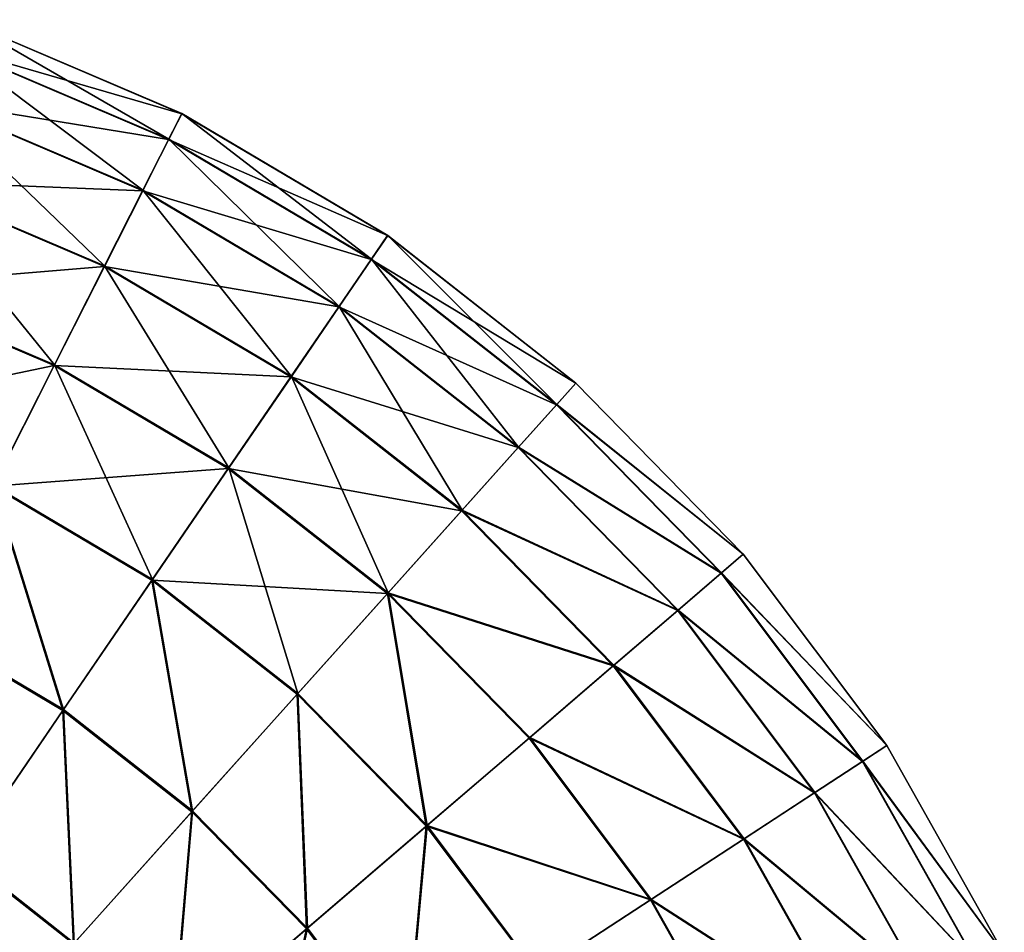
# Model space of a CAD drawing. Header units: millimetres. Extents: x 64 to 3333, y 103 to 3347.
# Tile 212 of 519: x 923 to 949, y 3210 to 3234. Entities that reach past the tile are written whole.
import ezdxf

# ---------------------------------------------------------------- set-up
doc = ezdxf.new("R2010")
doc.units = ezdxf.units.MM
doc.header["$LTSCALE"] = 25.4
doc.layers.get('0').update_dxf_attribs({"true_color": 0xff5454})

# ---------------------------------------------------------------- blocks, each defined once
blk = doc.blocks.new('SPIDER-6785-9743.STL')
at = {"color": 7, "true_color": 0xffffff}
mesh = blk.add_polyface(dxfattribs=at)
corners = [(921.341, 3232.966, 70.885), (927.35, 3231.223, 64.909), (921.592, 3233.681, 64.909), (927.008, 3230.547, 70.885)]
mesh.append_faces([[corners[k] for k in face] for face in [(0, 1, 2), (1, 0, 3)]], dxfattribs={"vtx0": -1, "color": 7})
mesh = blk.add_polyface(dxfattribs=at)
corners = [(921.593, 3233.684, 58.885), (927.011, 3230.554, 52.908), (921.343, 3232.973, 52.908), (927.351, 3231.225, 58.885)]
mesh.append_faces([[corners[k] for k in face] for face in [(0, 1, 2), (1, 0, 3)]], dxfattribs={"vtx0": -1, "color": 7})
mesh = blk.add_polyface(dxfattribs=at)
corners = [(921.592, 3233.681, 64.909), (927.351, 3231.225, 58.885), (921.593, 3233.684, 58.885), (927.35, 3231.223, 64.909)]
mesh.append_faces([[corners[k] for k in face] for face in [(0, 1, 2), (1, 0, 3)]], dxfattribs={"vtx0": -1, "color": 7})
mesh = blk.add_polyface(dxfattribs=at)
corners = [(920.843, 3231.55, 76.72), (927.008, 3230.547, 70.885), (921.341, 3232.966, 70.885), (926.329, 3229.208, 76.72)]
mesh.append_faces([[corners[k] for k in face] for face in [(0, 1, 2), (1, 0, 3)]], dxfattribs={"vtx0": -1, "color": 7})
mesh = blk.add_polyface(dxfattribs=at)
corners = [(921.343, 3232.973, 52.908), (926.335, 3229.219, 47.072), (920.847, 3231.562, 47.072), (927.011, 3230.554, 52.908)]
mesh.append_faces([[corners[k] for k in face] for face in [(0, 1, 2), (1, 0, 3)]], dxfattribs={"vtx0": -1, "color": 7})
mesh = blk.add_polyface(dxfattribs=at)
corners = [(920.847, 3231.562, 47.072), (925.333, 3227.242, 41.47), (920.112, 3229.471, 41.47), (926.335, 3229.219, 47.072)]
mesh.append_faces([[corners[k] for k in face] for face in [(0, 1, 2), (1, 0, 3)]], dxfattribs={"vtx0": -1, "color": 7})
mesh = blk.add_polyface(dxfattribs=at)
corners = [(920.107, 3229.455, 82.32), (926.329, 3229.208, 76.72), (920.843, 3231.55, 76.72), (925.326, 3227.227, 82.32)]
mesh.append_faces([[corners[k] for k in face] for face in [(0, 1, 2), (1, 0, 3)]], dxfattribs={"vtx0": -1, "color": 7})
mesh = blk.add_polyface(dxfattribs=at)
corners = [(927.008, 3230.547, 70.885), (932.738, 3228.034, 64.909), (927.35, 3231.223, 64.909), (932.31, 3227.409, 70.885)]
mesh.append_faces([[corners[k] for k in face] for face in [(0, 1, 2), (1, 0, 3)]], dxfattribs={"vtx0": -1, "color": 7})
mesh = blk.add_polyface(dxfattribs=at)
corners = [(927.351, 3231.225, 58.885), (932.314, 3227.415, 52.908), (927.011, 3230.554, 52.908), (932.739, 3228.037, 58.885)]
mesh.append_faces([[corners[k] for k in face] for face in [(0, 1, 2), (1, 0, 3)]], dxfattribs={"vtx0": -1, "color": 7})
mesh = blk.add_polyface(dxfattribs=at)
corners = [(927.35, 3231.223, 64.909), (932.739, 3228.037, 58.885), (927.351, 3231.225, 58.885), (932.738, 3228.034, 64.909)]
mesh.append_faces([[corners[k] for k in face] for face in [(0, 1, 2), (1, 0, 3)]], dxfattribs={"vtx0": -1, "color": 7})
mesh = blk.add_polyface(dxfattribs=at)
corners = [(926.329, 3229.208, 76.72), (932.31, 3227.409, 70.885), (927.008, 3230.547, 70.885), (931.463, 3226.17, 76.72)]
mesh.append_faces([[corners[k] for k in face] for face in [(0, 1, 2), (1, 0, 3)]], dxfattribs={"vtx0": -1, "color": 7})
mesh = blk.add_polyface(dxfattribs=at)
corners = [(927.011, 3230.554, 52.908), (931.47, 3226.18, 47.072), (926.335, 3229.219, 47.072), (932.314, 3227.415, 52.908)]
mesh.append_faces([[corners[k] for k in face] for face in [(0, 1, 2), (1, 0, 3)]], dxfattribs={"vtx0": -1, "color": 7})
mesh = blk.add_polyface(dxfattribs=at)
corners = [(919.143, 3226.715, 87.597), (925.326, 3227.227, 82.32), (920.107, 3229.455, 82.32), (924.013, 3224.636, 87.597)]
mesh.append_faces([[corners[k] for k in face] for face in [(0, 1, 2), (1, 0, 3)]], dxfattribs={"vtx0": -1, "color": 7})
mesh = blk.add_polyface(dxfattribs=at)
corners = [(920.112, 3229.471, 41.47), (924.022, 3224.655, 36.191), (919.15, 3226.735, 36.191), (925.333, 3227.242, 41.47)]
mesh.append_faces([[corners[k] for k in face] for face in [(0, 1, 2), (1, 0, 3)]], dxfattribs={"vtx0": -1, "color": 7})
mesh = blk.add_polyface(dxfattribs=at)
corners = [(925.326, 3227.227, 82.32), (931.463, 3226.17, 76.72), (926.329, 3229.208, 76.72), (930.209, 3224.337, 82.32)]
mesh.append_faces([[corners[k] for k in face] for face in [(0, 1, 2), (1, 0, 3)]], dxfattribs={"vtx0": -1, "color": 7})
mesh = blk.add_polyface(dxfattribs=at)
corners = [(926.335, 3229.219, 47.072), (930.219, 3224.351, 41.47), (925.333, 3227.242, 41.47), (931.47, 3226.18, 47.072)]
mesh.append_faces([[corners[k] for k in face] for face in [(0, 1, 2), (1, 0, 3)]], dxfattribs={"vtx0": -1, "color": 7})
mesh = blk.add_polyface(dxfattribs=at)
corners = [(932.31, 3227.409, 70.885), (937.663, 3224.17, 64.909), (932.738, 3228.034, 64.909), (937.158, 3223.606, 70.885)]
mesh.append_faces([[corners[k] for k in face] for face in [(0, 1, 2), (1, 0, 3)]], dxfattribs={"vtx0": -1, "color": 7})
mesh = blk.add_polyface(dxfattribs=at)
corners = [(932.739, 3228.037, 58.885), (937.163, 3223.611, 52.908), (932.314, 3227.415, 52.908), (937.665, 3224.172, 58.885)]
mesh.append_faces([[corners[k] for k in face] for face in [(0, 1, 2), (1, 0, 3)]], dxfattribs={"vtx0": -1, "color": 7})
mesh = blk.add_polyface(dxfattribs=at)
corners = [(932.738, 3228.034, 64.909), (937.665, 3224.172, 58.885), (932.739, 3228.037, 58.885), (937.663, 3224.17, 64.909)]
mesh.append_faces([[corners[k] for k in face] for face in [(0, 1, 2), (1, 0, 3)]], dxfattribs={"vtx0": -1, "color": 7})
mesh = blk.add_polyface(dxfattribs=at)
corners = [(924.013, 3224.636, 87.597), (930.209, 3224.337, 82.32), (925.326, 3227.227, 82.32), (928.569, 3221.939, 87.597)]
mesh.append_faces([[corners[k] for k in face] for face in [(0, 1, 2), (1, 0, 3)]], dxfattribs={"vtx0": -1, "color": 7})
mesh = blk.add_polyface(dxfattribs=at)
corners = [(925.333, 3227.242, 41.47), (928.581, 3221.957, 36.191), (924.022, 3224.655, 36.191), (930.219, 3224.351, 41.47)]
mesh.append_faces([[corners[k] for k in face] for face in [(0, 1, 2), (1, 0, 3)]], dxfattribs={"vtx0": -1, "color": 7})
mesh = blk.add_polyface(dxfattribs=at)
corners = [(931.463, 3226.17, 76.72), (937.158, 3223.606, 70.885), (932.31, 3227.409, 70.885), (936.156, 3222.488, 76.72)]
mesh.append_faces([[corners[k] for k in face] for face in [(0, 1, 2), (1, 0, 3)]], dxfattribs={"vtx0": -1, "color": 7})
mesh = blk.add_polyface(dxfattribs=at)
corners = [(932.314, 3227.415, 52.908), (936.164, 3222.497, 47.072), (931.47, 3226.18, 47.072), (937.163, 3223.611, 52.908)]
mesh.append_faces([[corners[k] for k in face] for face in [(0, 1, 2), (1, 0, 3)]], dxfattribs={"vtx0": -1, "color": 7})
mesh = blk.add_polyface(dxfattribs=at)
corners = [(917.968, 3223.372, 92.469), (924.013, 3224.636, 87.597), (919.143, 3226.715, 87.597), (922.411, 3221.475, 92.469)]
mesh.append_faces([[corners[k] for k in face] for face in [(0, 1, 2), (1, 0, 3)]], dxfattribs={"vtx0": -1, "color": 7})
mesh = blk.add_polyface(dxfattribs=at)
corners = [(919.15, 3226.735, 36.191), (922.423, 3221.497, 31.316), (917.976, 3223.396, 31.316), (924.022, 3224.655, 36.191)]
mesh.append_faces([[corners[k] for k in face] for face in [(0, 1, 2), (1, 0, 3)]], dxfattribs={"vtx0": -1, "color": 7})
mesh = blk.add_polyface(dxfattribs=at)
corners = [(930.209, 3224.337, 82.32), (936.156, 3222.488, 76.72), (931.463, 3226.17, 76.72), (934.674, 3220.834, 82.32)]
mesh.append_faces([[corners[k] for k in face] for face in [(0, 1, 2), (1, 0, 3)]], dxfattribs={"vtx0": -1, "color": 7})
mesh = blk.add_polyface(dxfattribs=at)
corners = [(931.47, 3226.18, 47.072), (934.685, 3220.847, 41.47), (930.219, 3224.351, 41.47), (936.164, 3222.497, 47.072)]
mesh.append_faces([[corners[k] for k in face] for face in [(0, 1, 2), (1, 0, 3)]], dxfattribs={"vtx0": -1, "color": 7})
mesh = blk.add_polyface(dxfattribs=at)
corners = [(922.411, 3221.475, 92.469), (928.569, 3221.939, 87.597), (924.013, 3224.636, 87.597), (926.569, 3219.014, 92.469)]
mesh.append_faces([[corners[k] for k in face] for face in [(0, 1, 2), (1, 0, 3)]], dxfattribs={"vtx0": -1, "color": 7})
mesh = blk.add_polyface(dxfattribs=at)
corners = [(924.022, 3224.655, 36.191), (926.583, 3219.035, 31.316), (922.423, 3221.497, 31.316), (928.581, 3221.957, 36.191)]
mesh.append_faces([[corners[k] for k in face] for face in [(0, 1, 2), (1, 0, 3)]], dxfattribs={"vtx0": -1, "color": 7})
mesh = blk.add_polyface(dxfattribs=at)
corners = [(930.219, 3224.351, 41.47), (932.749, 3218.687, 36.191), (928.581, 3221.957, 36.191), (934.685, 3220.847, 41.47)]
mesh.append_faces([[corners[k] for k in face] for face in [(0, 1, 2), (1, 0, 3)]], dxfattribs={"vtx0": -1, "color": 7})
mesh = blk.add_polyface(dxfattribs=at)
corners = [(928.569, 3221.939, 87.597), (934.674, 3220.834, 82.32), (930.209, 3224.337, 82.32), (932.735, 3218.671, 87.597)]
mesh.append_faces([[corners[k] for k in face] for face in [(0, 1, 2), (1, 0, 3)]], dxfattribs={"vtx0": -1, "color": 7})
mesh = blk.add_polyface(dxfattribs=at)
corners = [(942.042, 3219.696, 64.909), (937.158, 3223.606, 70.885), (941.467, 3219.202, 70.885), (937.663, 3224.17, 64.909)]
mesh.append_faces([[corners[k] for k in face] for face in [(0, 1, 2), (1, 0, 3)]], dxfattribs={"vtx0": -1, "color": 7})
mesh = blk.add_polyface(dxfattribs=at)
corners = [(937.163, 3223.611, 52.908), (942.044, 3219.697, 58.885), (941.473, 3219.207, 52.908), (937.665, 3224.172, 58.885)]
mesh.append_faces([[corners[k] for k in face] for face in [(0, 1, 2), (1, 0, 3)]], dxfattribs={"vtx0": -1, "color": 7})
mesh = blk.add_polyface(dxfattribs=at)
corners = [(942.044, 3219.697, 58.885), (937.663, 3224.17, 64.909), (942.042, 3219.696, 64.909), (937.665, 3224.172, 58.885)]
mesh.append_faces([[corners[k] for k in face] for face in [(0, 1, 2), (1, 0, 3)]], dxfattribs={"vtx0": -1, "color": 7})
mesh = blk.add_polyface(dxfattribs=at)
corners = [(941.467, 3219.202, 70.885), (936.156, 3222.488, 76.72), (940.328, 3218.225, 76.72), (937.158, 3223.606, 70.885)]
mesh.append_faces([[corners[k] for k in face] for face in [(0, 1, 2), (1, 0, 3)]], dxfattribs={"vtx0": -1, "color": 7})
mesh = blk.add_polyface(dxfattribs=at)
corners = [(936.164, 3222.497, 47.072), (941.473, 3219.207, 52.908), (940.338, 3218.233, 47.072), (937.163, 3223.611, 52.908)]
mesh.append_faces([[corners[k] for k in face] for face in [(0, 1, 2), (1, 0, 3)]], dxfattribs={"vtx0": -1, "color": 7})
mesh = blk.add_polyface(dxfattribs=at)
corners = [(940.328, 3218.225, 76.72), (934.674, 3220.834, 82.32), (938.643, 3216.779, 82.32), (936.156, 3222.488, 76.72)]
mesh.append_faces([[corners[k] for k in face] for face in [(0, 1, 2), (1, 0, 3)]], dxfattribs={"vtx0": -1, "color": 7})
mesh = blk.add_polyface(dxfattribs=at)
corners = [(934.685, 3220.847, 41.47), (940.338, 3218.233, 47.072), (938.656, 3216.79, 41.47), (936.164, 3222.497, 47.072)]
mesh.append_faces([[corners[k] for k in face] for face in [(0, 1, 2), (1, 0, 3)]], dxfattribs={"vtx0": -1, "color": 7})
mesh = blk.add_polyface(dxfattribs=at)
corners = [(926.569, 3219.014, 92.469), (932.735, 3218.671, 87.597), (928.569, 3221.939, 87.597), (930.37, 3216.032, 92.469)]
mesh.append_faces([[corners[k] for k in face] for face in [(0, 1, 2), (1, 0, 3)]], dxfattribs={"vtx0": -1, "color": 7})
mesh = blk.add_polyface(dxfattribs=at)
corners = [(928.581, 3221.957, 36.191), (930.387, 3216.051, 31.316), (926.583, 3219.035, 31.316), (932.749, 3218.687, 36.191)]
mesh.append_faces([[corners[k] for k in face] for face in [(0, 1, 2), (1, 0, 3)]], dxfattribs={"vtx0": -1, "color": 7})
mesh = blk.add_polyface(dxfattribs=at)
corners = [(924.239, 3215.608, 96.858), (922.411, 3221.475, 92.469), (920.546, 3217.793, 96.858), (926.569, 3219.014, 92.469)]
mesh.append_faces([[corners[k] for k in face] for face in [(0, 1, 2), (1, 0, 3)]], dxfattribs={"vtx0": -1, "color": 7})
mesh = blk.add_polyface(dxfattribs=at)
corners = [(922.423, 3221.497, 31.316), (924.256, 3215.632, 26.924), (920.56, 3217.82, 26.924), (926.583, 3219.035, 31.316)]
mesh.append_faces([[corners[k] for k in face] for face in [(0, 1, 2), (1, 0, 3)]], dxfattribs={"vtx0": -1, "color": 7})
mesh = blk.add_polyface(dxfattribs=at)
corners = [(938.643, 3216.779, 82.32), (932.735, 3218.671, 87.597), (936.438, 3214.887, 87.597), (934.674, 3220.834, 82.32)]
mesh.append_faces([[corners[k] for k in face] for face in [(0, 1, 2), (1, 0, 3)]], dxfattribs={"vtx0": -1, "color": 7})
mesh = blk.add_polyface(dxfattribs=at)
corners = [(932.749, 3218.687, 36.191), (938.656, 3216.79, 41.47), (936.455, 3214.901, 36.191), (934.685, 3220.847, 41.47)]
mesh.append_faces([[corners[k] for k in face] for face in [(0, 1, 2), (1, 0, 3)]], dxfattribs={"vtx0": -1, "color": 7})
mesh = blk.add_polyface(dxfattribs=at)
corners = [(945.8, 3214.688, 64.909), (941.467, 3219.202, 70.885), (945.165, 3214.274, 70.885), (942.042, 3219.696, 64.909)]
mesh.append_faces([[corners[k] for k in face] for face in [(0, 1, 2), (1, 0, 3)]], dxfattribs={"vtx0": -1, "color": 7})
mesh = blk.add_polyface(dxfattribs=at)
corners = [(941.473, 3219.207, 52.908), (945.802, 3214.689, 58.885), (945.172, 3214.278, 52.908), (942.044, 3219.697, 58.885)]
mesh.append_faces([[corners[k] for k in face] for face in [(0, 1, 2), (1, 0, 3)]], dxfattribs={"vtx0": -1, "color": 7})
mesh = blk.add_polyface(dxfattribs=at)
corners = [(945.802, 3214.689, 58.885), (942.042, 3219.696, 64.909), (945.8, 3214.688, 64.909), (942.044, 3219.697, 58.885)]
mesh.append_faces([[corners[k] for k in face] for face in [(0, 1, 2), (1, 0, 3)]], dxfattribs={"vtx0": -1, "color": 7})
mesh = blk.add_polyface(dxfattribs=at)
corners = [(945.165, 3214.274, 70.885), (940.328, 3218.225, 76.72), (943.908, 3213.453, 76.72), (941.467, 3219.202, 70.885)]
mesh.append_faces([[corners[k] for k in face] for face in [(0, 1, 2), (1, 0, 3)]], dxfattribs={"vtx0": -1, "color": 7})
mesh = blk.add_polyface(dxfattribs=at)
corners = [(940.338, 3218.233, 47.072), (945.172, 3214.278, 52.908), (943.919, 3213.46, 47.072), (941.473, 3219.207, 52.908)]
mesh.append_faces([[corners[k] for k in face] for face in [(0, 1, 2), (1, 0, 3)]], dxfattribs={"vtx0": -1, "color": 7})
mesh = blk.add_polyface(dxfattribs=at)
corners = [(927.616, 3212.959, 96.858), (926.569, 3219.014, 92.469), (924.239, 3215.608, 96.858), (930.37, 3216.032, 92.469)]
mesh.append_faces([[corners[k] for k in face] for face in [(0, 1, 2), (1, 0, 3)]], dxfattribs={"vtx0": -1, "color": 7})
mesh = blk.add_polyface(dxfattribs=at)
corners = [(926.583, 3219.035, 31.316), (927.635, 3212.98, 26.924), (924.256, 3215.632, 26.924), (930.387, 3216.051, 31.316)]
mesh.append_faces([[corners[k] for k in face] for face in [(0, 1, 2), (1, 0, 3)]], dxfattribs={"vtx0": -1, "color": 7})
mesh = blk.add_polyface(dxfattribs=at)
corners = [(932.749, 3218.687, 36.191), (933.768, 3212.596, 31.316), (930.387, 3216.051, 31.316), (936.455, 3214.901, 36.191)]
mesh.append_faces([[corners[k] for k in face] for face in [(0, 1, 2), (1, 0, 3)]], dxfattribs={"vtx0": -1, "color": 7})
mesh = blk.add_polyface(dxfattribs=at)
corners = [(933.749, 3212.579, 92.469), (932.735, 3218.671, 87.597), (930.37, 3216.032, 92.469), (936.438, 3214.887, 87.597)]
mesh.append_faces([[corners[k] for k in face] for face in [(0, 1, 2), (1, 0, 3)]], dxfattribs={"vtx0": -1, "color": 7})
mesh = blk.add_polyface(dxfattribs=at)
corners = [(943.908, 3213.453, 76.72), (938.643, 3216.779, 82.32), (942.049, 3212.24, 82.32), (940.328, 3218.225, 76.72)]
mesh.append_faces([[corners[k] for k in face] for face in [(0, 1, 2), (1, 0, 3)]], dxfattribs={"vtx0": -1, "color": 7})
mesh = blk.add_polyface(dxfattribs=at)
corners = [(938.656, 3216.79, 41.47), (943.919, 3213.46, 47.072), (942.063, 3212.249, 41.47), (940.338, 3218.233, 47.072)]
mesh.append_faces([[corners[k] for k in face] for face in [(0, 1, 2), (1, 0, 3)]], dxfattribs={"vtx0": -1, "color": 7})
mesh = blk.add_polyface(dxfattribs=at)
corners = [(921.618, 3211.774, 100.694), (920.546, 3217.793, 96.858), (918.447, 3213.651, 100.694), (924.239, 3215.608, 96.858)]
mesh.append_faces([[corners[k] for k in face] for face in [(0, 1, 2), (1, 0, 3)]], dxfattribs={"vtx0": -1, "color": 7})
mesh = blk.add_polyface(dxfattribs=at)
corners = [(920.56, 3217.82, 26.924), (921.636, 3211.801, 23.083), (918.462, 3213.679, 23.083), (924.256, 3215.632, 26.924)]
mesh.append_faces([[corners[k] for k in face] for face in [(0, 1, 2), (1, 0, 3)]], dxfattribs={"vtx0": -1, "color": 7})
mesh = blk.add_polyface(dxfattribs=at)
corners = [(942.049, 3212.24, 82.32), (936.438, 3214.887, 87.597), (939.616, 3210.652, 87.597), (938.643, 3216.779, 82.32)]
mesh.append_faces([[corners[k] for k in face] for face in [(0, 1, 2), (1, 0, 3)]], dxfattribs={"vtx0": -1, "color": 7})
mesh = blk.add_polyface(dxfattribs=at)
corners = [(936.455, 3214.901, 36.191), (942.063, 3212.249, 41.47), (939.634, 3210.663, 36.191), (938.656, 3216.79, 41.47)]
mesh.append_faces([[corners[k] for k in face] for face in [(0, 1, 2), (1, 0, 3)]], dxfattribs={"vtx0": -1, "color": 7})
mesh = blk.add_polyface(dxfattribs=at)
corners = [(930.617, 3209.892, 96.858), (930.37, 3216.032, 92.469), (927.616, 3212.959, 96.858), (933.749, 3212.579, 92.469)]
mesh.append_faces([[corners[k] for k in face] for face in [(0, 1, 2), (1, 0, 3)]], dxfattribs={"vtx0": -1, "color": 7})
mesh = blk.add_polyface(dxfattribs=at)
corners = [(930.387, 3216.051, 31.316), (930.639, 3209.911, 26.924), (927.635, 3212.98, 26.924), (933.768, 3212.596, 31.316)]
mesh.append_faces([[corners[k] for k in face] for face in [(0, 1, 2), (1, 0, 3)]], dxfattribs={"vtx0": -1, "color": 7})
mesh = blk.add_polyface(dxfattribs=at)
corners = [(924.516, 3209.5, 100.694), (924.239, 3215.608, 96.858), (921.618, 3211.774, 100.694), (927.616, 3212.959, 96.858)]
mesh.append_faces([[corners[k] for k in face] for face in [(0, 1, 2), (1, 0, 3)]], dxfattribs={"vtx0": -1, "color": 7})
mesh = blk.add_polyface(dxfattribs=at)
corners = [(924.256, 3215.632, 26.924), (924.538, 3209.524, 23.083), (921.636, 3211.801, 23.083), (927.635, 3212.98, 26.924)]
mesh.append_faces([[corners[k] for k in face] for face in [(0, 1, 2), (1, 0, 3)]], dxfattribs={"vtx0": -1, "color": 7})
mesh = blk.add_polyface(dxfattribs=at)
corners = [(939.616, 3210.652, 87.597), (933.749, 3212.579, 92.469), (936.648, 3208.715, 92.469), (936.438, 3214.887, 87.597)]
mesh.append_faces([[corners[k] for k in face] for face in [(0, 1, 2), (1, 0, 3)]], dxfattribs={"vtx0": -1, "color": 7})
mesh = blk.add_polyface(dxfattribs=at)
corners = [(933.768, 3212.596, 31.316), (939.634, 3210.663, 36.191), (936.67, 3208.729, 31.316), (936.455, 3214.901, 36.191)]
mesh.append_faces([[corners[k] for k in face] for face in [(0, 1, 2), (1, 0, 3)]], dxfattribs={"vtx0": -1, "color": 7})
mesh = blk.add_polyface(dxfattribs=at)
corners = [(948.872, 3209.232, 64.909), (945.165, 3214.274, 70.885), (948.188, 3208.905, 70.885), (945.8, 3214.688, 64.909)]
mesh.append_faces([[corners[k] for k in face] for face in [(0, 1, 2), (1, 0, 3)]], dxfattribs={"vtx0": -1, "color": 7})
mesh = blk.add_polyface(dxfattribs=at)
corners = [(945.172, 3214.278, 52.908), (948.874, 3209.234, 58.885), (948.195, 3208.908, 52.908), (945.802, 3214.689, 58.885)]
mesh.append_faces([[corners[k] for k in face] for face in [(0, 1, 2), (1, 0, 3)]], dxfattribs={"vtx0": -1, "color": 7})
mesh = blk.add_polyface(dxfattribs=at)
corners = [(948.874, 3209.234, 58.885), (945.8, 3214.688, 64.909), (948.872, 3209.232, 64.909), (945.802, 3214.689, 58.885)]
mesh.append_faces([[corners[k] for k in face] for face in [(0, 1, 2), (1, 0, 3)]], dxfattribs={"vtx0": -1, "color": 7})
mesh = blk.add_polyface(dxfattribs=at)
corners = [(948.188, 3208.905, 70.885), (943.908, 3213.453, 76.72), (946.835, 3208.255, 76.72), (945.165, 3214.274, 70.885)]
mesh.append_faces([[corners[k] for k in face] for face in [(0, 1, 2), (1, 0, 3)]], dxfattribs={"vtx0": -1, "color": 7})
mesh = blk.add_polyface(dxfattribs=at)
corners = [(943.919, 3213.46, 47.072), (948.195, 3208.908, 52.908), (946.846, 3208.261, 47.072), (945.172, 3214.278, 52.908)]
mesh.append_faces([[corners[k] for k in face] for face in [(0, 1, 2), (1, 0, 3)]], dxfattribs={"vtx0": -1, "color": 7})
mesh = blk.add_polyface(dxfattribs=at)
corners = [(946.835, 3208.255, 76.72), (942.049, 3212.24, 82.32), (944.833, 3207.295, 82.32), (943.908, 3213.453, 76.72)]
mesh.append_faces([[corners[k] for k in face] for face in [(0, 1, 2), (1, 0, 3)]], dxfattribs={"vtx0": -1, "color": 7})
mesh = blk.add_polyface(dxfattribs=at)
corners = [(942.063, 3212.249, 41.47), (946.846, 3208.261, 47.072), (944.848, 3207.302, 41.47), (943.919, 3213.46, 47.072)]
mesh.append_faces([[corners[k] for k in face] for face in [(0, 1, 2), (1, 0, 3)]], dxfattribs={"vtx0": -1, "color": 7})
mesh = blk.add_polyface(dxfattribs=at)
corners = [(927.093, 3206.868, 100.694), (927.616, 3212.959, 96.858), (924.516, 3209.5, 100.694), (930.617, 3209.892, 96.858)]
mesh.append_faces([[corners[k] for k in face] for face in [(0, 1, 2), (1, 0, 3)]], dxfattribs={"vtx0": -1, "color": 7})
mesh = blk.add_polyface(dxfattribs=at)
corners = [(927.635, 3212.98, 26.924), (927.117, 3206.889, 23.083), (924.538, 3209.524, 23.083), (930.639, 3209.911, 26.924)]
mesh.append_faces([[corners[k] for k in face] for face in [(0, 1, 2), (1, 0, 3)]], dxfattribs={"vtx0": -1, "color": 7})
mesh = blk.add_polyface(dxfattribs=at)
corners = [(933.193, 3206.459, 96.858), (933.749, 3212.579, 92.469), (930.617, 3209.892, 96.858), (936.648, 3208.715, 92.469)]
mesh.append_faces([[corners[k] for k in face] for face in [(0, 1, 2), (1, 0, 3)]], dxfattribs={"vtx0": -1, "color": 7})
mesh = blk.add_polyface(dxfattribs=at)
corners = [(933.768, 3212.596, 31.316), (933.217, 3206.475, 26.924), (930.639, 3209.911, 26.924), (936.67, 3208.729, 31.316)]
mesh.append_faces([[corners[k] for k in face] for face in [(0, 1, 2), (1, 0, 3)]], dxfattribs={"vtx0": -1, "color": 7})
mesh = blk.add_polyface(dxfattribs=at)
corners = [(944.833, 3207.295, 82.32), (939.616, 3210.652, 87.597), (942.214, 3206.038, 87.597), (942.049, 3212.24, 82.32)]
mesh.append_faces([[corners[k] for k in face] for face in [(0, 1, 2), (1, 0, 3)]], dxfattribs={"vtx0": -1, "color": 7})
mesh = blk.add_polyface(dxfattribs=at)
corners = [(939.634, 3210.663, 36.191), (944.848, 3207.302, 41.47), (942.233, 3206.047, 36.191), (942.063, 3212.249, 41.47)]
mesh.append_faces([[corners[k] for k in face] for face in [(0, 1, 2), (1, 0, 3)]], dxfattribs={"vtx0": -1, "color": 7})
mesh = blk.add_polyface(dxfattribs=at)
corners = [(924.516, 3209.5, 100.694), (921.618, 3211.774, 100.694), (918.302, 3207.87, 103.919)]
mesh.append_faces([[corners[k] for k in face] for face in [(0, 1, 2)]], dxfattribs={"color": 7})
mesh = blk.add_polyface(dxfattribs=at)
corners = [(921.636, 3211.801, 23.083), (921.143, 3205.737, 19.854), (918.765, 3207.603, 19.854), (924.538, 3209.524, 23.083)]
mesh.append_faces([[corners[k] for k in face] for face in [(0, 1, 2), (1, 0, 3)]], dxfattribs={"vtx0": -1, "color": 7})
mesh = blk.add_polyface(dxfattribs=at)
corners = [(942.214, 3206.038, 87.597), (936.648, 3208.715, 92.469), (939.019, 3204.505, 92.469), (939.616, 3210.652, 87.597)]
mesh.append_faces([[corners[k] for k in face] for face in [(0, 1, 2), (1, 0, 3)]], dxfattribs={"vtx0": -1, "color": 7})
mesh = blk.add_polyface(dxfattribs=at)
corners = [(936.67, 3208.729, 31.316), (942.233, 3206.047, 36.191), (939.042, 3204.516, 31.316), (939.634, 3210.663, 36.191)]
mesh.append_faces([[corners[k] for k in face] for face in [(0, 1, 2), (1, 0, 3)]], dxfattribs={"vtx0": -1, "color": 7})
mesh = blk.add_polyface(dxfattribs=at)
corners = [(929.304, 3203.921, 100.694), (930.617, 3209.892, 96.858), (927.093, 3206.868, 100.694), (933.193, 3206.459, 96.858)]
mesh.append_faces([[corners[k] for k in face] for face in [(0, 1, 2), (1, 0, 3)]], dxfattribs={"vtx0": -1, "color": 7})
mesh = blk.add_polyface(dxfattribs=at)
corners = [(930.639, 3209.911, 26.924), (929.331, 3203.938, 23.083), (927.117, 3206.889, 23.083), (933.217, 3206.475, 26.924)]
mesh.append_faces([[corners[k] for k in face] for face in [(0, 1, 2), (1, 0, 3)]], dxfattribs={"vtx0": -1, "color": 7})

msp = doc.modelspace()

# ---------------------------------------------------------------- block references
at = {"color": 250, "true_color": 0x262626}
msp.add_blockref('SPIDER-6785-9743.STL', (0, 0), dxfattribs=at)

doc.saveas('drawing.dxf')
